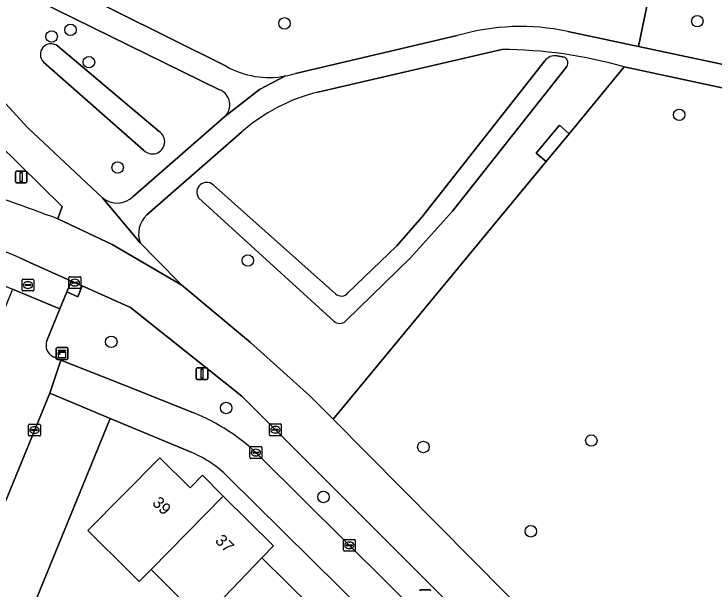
# Model space of a CAD drawing. Extents: x 157767 to 159172, y 387839 to 389425.
# Drawn here: x 158820.3 to 158879.8, y 388634 to 388682.9 of the extents above; entities that cross this region are included whole.
import ezdxf

# ---------------------------------------------------------------- set-up
doc = ezdxf.new("R2010")
doc.units = 0
for name, color, linetype in [('IMGEO_Berm_groen', 7, 'Continuous'), ('IMGEO_Boom', 7, 'Continuous'), ('IMGEO_Brandkraan', 7, 'Continuous'), ('IMGEO_Erf', 7, 'Continuous'), ('IMGEO_Fietspad_gesloten', 7, 'Continuous'), ('IMGEO_Groenvoorziening', 7, 'Continuous'), ('IMGEO_Kast', 7, 'Continuous'), ('IMGEO_Kolk', 7, 'Continuous'), ('IMGEO_Lichtmast', 7, 'Continuous'), ('IMGEO_Pand', 7, 'Continuous'), ('IMGEO_Pand_nummerreeks', 7, 'Continuous'), ('IMGEO_Parkeervlak_open', 7, 'Continuous'), ('IMGEO_Terreindeel_open', 7, 'Continuous'), ('IMGEO_Voetpad_gesloten', 7, 'Continuous'), ('IMGEO_Voetpad_open', 7, 'Continuous'), ('IMGEO_Waterloop', 7, 'Continuous')]:
    doc.layers.add(name, color=color, linetype=linetype)

msp = doc.modelspace()

# ---------------------------------------------------------------- linework, layer by layer
at = {"layer": 'IMGEO_Berm_groen'}
for points in [[(158823.974, 388665.504), (158824.347, 388666.557), (158815.227, 388675.523)], [(158872.967, 388617.185), (158852.321, 388637.762), (158839.65, 388650.427), (158830.167, 388657.971), (158826.059, 388659.809), (158825.678, 388658.884), (158824.764, 388659.293), (158824.169, 388657.847), (158823.032, 388655.085)], [(158823.551, 388653.818), (158824.249, 388653.491), (158829.573, 388651.382), (158835.462, 388649.048)], [(158841.179, 388645.31), (158855.71, 388630.903), (158870.24, 388616.57)]]:
    msp.add_lwpolyline(points, dxfattribs=at)
for centre, radius, start, end in [((158772.539, 388530.351), 144.609, 69.16476, 76.11197), ((158824.026, 388654.752), 1.048, 161.48897, 243.06189), ((158829.202, 388633.233), 17.008, 45.23794, 68.40558)]:
    msp.add_arc(centre, radius, start, end, dxfattribs=at)
at = {"layer": 'IMGEO_Boom'}
for centre in [(158843.273, 388682.128), (158878.414, 388682.312), (158825.066, 388681.575), (158823.456, 388681.012), (158826.631, 388678.834), (158876.872, 388674.358), (158829.074, 388669.88), (158840.159, 388661.965), (158828.533, 388655.048), (158838.311, 388649.428), (158855.096, 388646.108), (158869.387, 388646.656), (158846.588, 388641.863), (158864.24, 388638.943)]:
    msp.add_circle(centre, 0.489, dxfattribs=at)
at = {"layer": 'IMGEO_Brandkraan'}
for p, q in [((158820.938, 388659.449), (158820.938, 388660.301)), ((158821.013, 388660.375), (158821.865, 388660.375)), ((158821.939, 388660.301), (158821.939, 388659.449)), ((158821.197, 388659.869), (158821.197, 388659.881)), ((158821.635, 388659.832), (158821.237, 388659.832)), ((158821.24, 388659.918), (158821.638, 388659.918)), ((158821.426, 388660.155), (158821.451, 388660.155)), ((158821.681, 388659.881), (158821.681, 388659.869)), ((158821.865, 388659.375), (158821.013, 388659.375)), ((158821.449, 388659.595), (158821.424, 388659.595))]:
    msp.add_line(p, q, dxfattribs=at)
for points in [[(158820.938, 388659.449), (158820.938, 388660.301)], [(158821.013, 388660.375), (158821.865, 388660.375)], [(158821.939, 388660.301), (158821.939, 388659.449)], [(158821.865, 388659.375), (158821.013, 388659.375)]]:
    msp.add_lwpolyline(points, dxfattribs=at)
for centre, radius, start, end in [((158821.015, 388660.299), 0.0765, 91.55205, 178.44795), ((158821.015, 388660.299), 0.0765, 91.55205, 178.44795), ((158821.863, 388660.299), 0.0765, 1.55205, 88.44795), ((158821.863, 388660.299), 0.0765, 1.55205, 88.44795), ((158821.237, 388659.878), 0.0403, 85.87752, 175.75265), ((158821.234, 388659.868), 0.0366, 178.93798, 274.71019), ((158821.638, 388659.875), 0.043, 264.86636, 352.45326), ((158821.642, 388659.88), 0.0386, 1.73085, 96.63898), ((158821.015, 388659.451), 0.0765, 181.55205, 268.44795), ((158821.015, 388659.451), 0.0765, 181.55205, 268.44795), ((158821.863, 388659.451), 0.0765, 271.55205, 358.44795), ((158821.863, 388659.451), 0.0765, 271.55205, 358.44795)]:
    msp.add_arc(centre, radius, start, end, dxfattribs=at)
for centre, major_axis, ratio, start_param, end_param in [((158821.425, 388659.875), (-0.387, 0.002), 0.722429, 4.712389, 7.853982), ((158821.45, 388659.875), (-0.39, 0.002), 0.717154, 1.570796, 4.712389)]:
    msp.add_ellipse(centre, major_axis=major_axis, ratio=ratio, start_param=start_param, end_param=end_param, dxfattribs=at)
at = {"layer": 'IMGEO_Erf'}
for points in [[(158835.319, 388645.67), (158828.442, 388648.544), (158818.335, 388623.918), (158818.268, 388623.756), (158847.551, 388594.611), (158848.397, 388595.125), (158847.102, 388596.428), (158850.912, 388600.212), (158852.906, 388598.205), (158871.583, 388610.87), (158838.465, 388643.575)], [(158836.073, 388631.585), (158833.409, 388634.224), (158832.004, 388635.615), (158831.924, 388635.695), (158830.912, 388634.666), (158830.089, 388635.481), (158826.536, 388638.999), (158832.672, 388645.196), (158835.247, 388642.646), (158836.292, 388643.702), (158838.068, 388641.943), (158842.339, 388637.714), (158841.358, 388636.691), (158845.595, 388632.496)]]:
    msp.add_lwpolyline(points, dxfattribs=at)
msp.add_arc((158831.506, 388636.535), 9.899, 45.33293, 67.3458, dxfattribs=at)
at = {"layer": 'IMGEO_Fietspad_gesloten'}
for points in [[(158811.289, 388679.667), (158812.797, 388677.986), (158815.227, 388675.523), (158824.347, 388666.557), (158823.974, 388665.504), (158828.614, 388663.331), (158834.525, 388659.875), (158832.355, 388662.075), (158830.985, 388663.465), (158827.791, 388667.297), (158821.439, 388673.248), (158815.69, 388679.458), (158812.766, 388682.617)], [(158876.988, 388618.656), (158847.414, 388648.473), (158845.428, 388650.459), (158840.383, 388654.989), (158834.525, 388659.875), (158828.614, 388663.331), (158823.974, 388665.504)], [(158820.739, 388662.189), (158821.601, 388661.803), (158825.145, 388660.218), (158826.059, 388659.809), (158830.167, 388657.971), (158839.65, 388650.427), (158852.321, 388637.762), (158872.967, 388617.185)]]:
    msp.add_lwpolyline(points, dxfattribs=at)
for centre, radius, start, end in [((158772.539, 388530.351), 144.609, 69.16476, 76.11197), ((158805.601, 388628.33), 37.089, 65.91071, 76.31415)]:
    msp.add_arc(centre, radius, start, end, dxfattribs=at)
at = {"layer": 'IMGEO_Groenvoorziening'}
for points in [[(158809.975, 388693.4), (158811.038, 388690.896), (158811.064, 388690.897), (158811.577, 388690.885), (158812.448, 388690.803), (158813.308, 388690.643), (158814.15, 388690.407), (158814.968, 388690.096), (158815.755, 388689.714), (158819.185, 388688.005), (158823.477, 388698.959), (158874.959, 388687.723), (158873.408, 388680.171), (158922.14, 388669.823)], [(158874.959, 388687.723), (158823.477, 388698.959), (158819.185, 388688.005), (158838.306, 388678.479)], [(158867.384, 388681.45), (158873.408, 388680.171), (158874.959, 388687.723)], [(158837.746, 388676.489), (158819.196, 388685.606), (158815.69, 388679.458), (158821.439, 388673.248), (158827.791, 388667.297)], [(158844.207, 388677.866), (158857.983, 388681.097)], [(158823.953, 388680.226), (158832.612, 388672.933)], [(158861.76, 388679.902), (158846.113, 388676.278)], [(158866.478, 388679.369), (158867.088, 388679.261)], [(158831.275, 388671.361), (158822.756, 388678.844)], [(158852.847, 388663.206), (158854.956, 388665.659), (158865.427, 388678.943)], [(158921.973, 388667.779), (158872.188, 388678.431), (158867.491, 388672.751), (158865.537, 388670.388), (158848.374, 388649.634), (158847.414, 388648.473), (158876.988, 388618.656)], [(158867.31, 388678.466), (158857.564, 388666.169), (158854.001, 388662.201), (158848.483, 388656.825)], [(158865.537, 388670.388), (158864.682, 388671.091), (158866.68, 388673.465), (158867.491, 388672.751), (158872.188, 388678.431)], [(158830.392, 388667.42), (158838.187, 388674.2)], [(158839.625, 388672.881), (158831.562, 388665.85)], [(158830.985, 388663.465), (158832.355, 388662.075), (158834.525, 388659.875), (158840.383, 388654.989), (158845.428, 388650.459), (158847.414, 388648.473), (158848.374, 388649.634), (158865.537, 388670.388)], [(158837.2, 388668.404), (158847.614, 388659.139)], [(158847.469, 388656.814), (158835.962, 388667.293)], [(158848.675, 388659.226), (158852.847, 388663.206)]]:
    msp.add_lwpolyline(points, dxfattribs=at)
for centre, radius, start, end in [((158863.391, 388662.432), 19.432, 78.14213, 106.15867), ((158823.414, 388679.484), 0.918, 54.00962, 224.19634), ((158861.695, 388641.746), 38.156, 74.03844, 89.90294), ((158866.309, 388678.276), 1.106, 81.23202, 142.89619), ((158866.853, 388678.767), 0.547, 326.64092, 64.56336), ((158841.973, 388685.07), 7.542, 240.91126, 280.58366), ((158841.946, 388685.187), 7.662, 280.62133, 287.16516), ((158837.25, 388675.206), 1.375, 312.96809, 68.84196), ((158849.641, 388661.646), 15.051, 103.55528, 131.71621), ((158832.038, 388672.066), 1.039, 222.74028, 56.4968), ((158836.654, 388667.767), 0.839, 49.43383, 214.37674), ((158829.024, 388668.79), 1.936, 230.45637, 314.95857), ((158833.095, 388664.217), 2.24, 133.18982, 199.60983), ((158848.105, 388659.662), 0.718, 226.81001, 322.56531), ((158847.97, 388657.375), 0.752, 228.25174, 312.99132)]:
    msp.add_arc(centre, radius, start, end, dxfattribs=at)
at = {"layer": 'IMGEO_Kast'}
for p, q in [((158823.839, 388653.635), (158823.839, 388654.476)), ((158823.839, 388654.476), (158823.839, 388653.635)), ((158823.914, 388654.56), (158824.755, 388654.56)), ((158824.755, 388654.56), (158823.914, 388654.56)), ((158824.839, 388654.485), (158824.839, 388653.644)), ((158824.839, 388653.644), (158824.839, 388654.485)), ((158824.764, 388653.56), (158823.923, 388653.56)), ((158823.923, 388653.56), (158824.764, 388653.56))]:
    msp.add_line(p, q, dxfattribs=at)
for points in [[(158824.034, 388654.35), (158824.634, 388654.35), (158824.634, 388654.265), (158824.034, 388654.265), (158824.034, 388654.35)], [(158824.034, 388654.175), (158824.634, 388654.175), (158824.634, 388653.686), (158824.034, 388653.686), (158824.034, 388654.175)]]:
    msp.add_lwpolyline(points, dxfattribs=at)
msp.add_circle((158824.118, 388654.024), 0.0377, dxfattribs=at)
for centre, start, end in [((158823.917, 388654.482), 92.4484, 184.28452), ((158823.917, 388654.482), 92.4484, 184.28452), ((158824.761, 388654.482), 2.4484, 94.28452), ((158824.761, 388654.482), 2.4484, 94.28452), ((158823.917, 388653.638), 182.4484, 274.28452), ((158823.917, 388653.638), 182.4484, 274.28452), ((158824.761, 388653.638), 272.4484, 4.28452), ((158824.761, 388653.638), 272.4484, 4.28452)]:
    msp.add_arc(centre, 0.0779, start, end, dxfattribs=at)
at = {"layer": 'IMGEO_Kolk'}
for p, q in [((158824.93, 388659.663), (158824.93, 388660.515)), ((158825.005, 388660.589), (158825.857, 388660.589)), ((158825.418, 388660.369), (158825.443, 388660.369)), ((158825.931, 388660.515), (158825.931, 388659.663)), ((158825.189, 388660.083), (158825.189, 388660.095)), ((158825.627, 388660.046), (158825.229, 388660.046)), ((158825.232, 388660.132), (158825.63, 388660.132)), ((158825.441, 388659.809), (158825.416, 388659.809)), ((158825.673, 388660.095), (158825.673, 388660.083)), ((158825.857, 388659.589), (158825.005, 388659.589)), ((158821.497, 388647.124), (158821.497, 388647.976)), ((158821.572, 388648.05), (158822.424, 388648.05)), ((158821.985, 388647.83), (158822.01, 388647.83)), ((158822.498, 388647.976), (158822.498, 388647.124)), ((158842.003, 388647.147), (158842.003, 388647.999)), ((158842.078, 388648.073), (158842.93, 388648.073)), ((158842.491, 388647.853), (158842.516, 388647.853)), ((158843.004, 388647.999), (158843.004, 388647.147)), ((158821.756, 388647.544), (158821.756, 388647.556)), ((158822.194, 388647.507), (158821.796, 388647.507)), ((158821.799, 388647.593), (158822.197, 388647.593)), ((158822.008, 388647.27), (158821.983, 388647.27)), ((158822.24, 388647.556), (158822.24, 388647.544)), ((158842.262, 388647.567), (158842.262, 388647.579)), ((158842.7, 388647.53), (158842.302, 388647.53)), ((158842.305, 388647.616), (158842.703, 388647.616)), ((158842.514, 388647.293), (158842.489, 388647.293)), ((158842.746, 388647.579), (158842.746, 388647.567)), ((158822.424, 388647.05), (158821.572, 388647.05)), ((158842.93, 388647.073), (158842.078, 388647.073)), ((158840.335, 388645.213), (158840.335, 388646.065)), ((158840.41, 388646.139), (158841.262, 388646.139)), ((158841.336, 388646.065), (158841.336, 388645.213)), ((158840.594, 388645.633), (158840.594, 388645.645)), ((158841.032, 388645.596), (158840.634, 388645.596)), ((158840.637, 388645.682), (158841.035, 388645.682)), ((158840.823, 388645.919), (158840.848, 388645.919)), ((158841.078, 388645.645), (158841.078, 388645.633)), ((158841.262, 388645.139), (158840.41, 388645.139)), ((158840.846, 388645.359), (158840.821, 388645.359)), ((158848.3, 388637.325), (158848.3, 388638.177)), ((158848.375, 388638.251), (158849.227, 388638.251)), ((158848.559, 388637.745), (158848.559, 388637.757)), ((158848.997, 388637.708), (158848.599, 388637.708)), ((158848.602, 388637.794), (158849, 388637.794)), ((158848.788, 388638.031), (158848.813, 388638.031)), ((158849.043, 388637.757), (158849.043, 388637.745)), ((158849.301, 388638.177), (158849.301, 388637.325)), ((158849.227, 388637.251), (158848.375, 388637.251)), ((158848.811, 388637.471), (158848.786, 388637.471))]:
    msp.add_line(p, q, dxfattribs=at)
for points in [[(158824.93, 388659.663), (158824.93, 388660.515)], [(158825.005, 388660.589), (158825.857, 388660.589)], [(158825.931, 388660.515), (158825.931, 388659.663)], [(158825.857, 388659.589), (158825.005, 388659.589)], [(158821.497, 388647.124), (158821.497, 388647.976)], [(158821.572, 388648.05), (158822.424, 388648.05)], [(158822.498, 388647.976), (158822.498, 388647.124)], [(158842.003, 388647.147), (158842.003, 388647.999)], [(158842.078, 388648.073), (158842.93, 388648.073)], [(158843.004, 388647.999), (158843.004, 388647.147)], [(158822.424, 388647.05), (158821.572, 388647.05)], [(158842.93, 388647.073), (158842.078, 388647.073)], [(158840.335, 388645.213), (158840.335, 388646.065)], [(158840.41, 388646.139), (158841.262, 388646.139)], [(158841.336, 388646.065), (158841.336, 388645.213)], [(158841.262, 388645.139), (158840.41, 388645.139)], [(158848.3, 388637.325), (158848.3, 388638.177)], [(158848.375, 388638.251), (158849.227, 388638.251)], [(158849.301, 388638.177), (158849.301, 388637.325)], [(158849.227, 388637.251), (158848.375, 388637.251)]]:
    msp.add_lwpolyline(points, dxfattribs=at)
for centre, radius, start, end in [((158825.007, 388660.513), 0.0765, 91.55205, 178.44795), ((158825.007, 388660.513), 0.0765, 91.55205, 178.44795), ((158825.855, 388660.513), 0.0765, 1.55205, 88.44795), ((158825.855, 388660.513), 0.0765, 1.55205, 88.44795), ((158825.229, 388660.092), 0.0403, 85.87752, 175.75265), ((158825.226, 388660.082), 0.0366, 178.93798, 274.71019), ((158825.63, 388660.089), 0.043, 264.86636, 352.45326), ((158825.634, 388660.094), 0.0386, 1.73085, 96.63898), ((158825.007, 388659.665), 0.0765, 181.55205, 268.44795), ((158825.007, 388659.665), 0.0765, 181.55205, 268.44795), ((158825.855, 388659.665), 0.0765, 271.55205, 358.44795), ((158825.855, 388659.665), 0.0765, 271.55205, 358.44795), ((158821.574, 388647.974), 0.0765, 91.55205, 178.44795), ((158821.574, 388647.974), 0.0765, 91.55205, 178.44795), ((158822.422, 388647.974), 0.0765, 1.55205, 88.44795), ((158822.422, 388647.974), 0.0765, 1.55205, 88.44795), ((158842.08, 388647.997), 0.0765, 91.55205, 178.44795), ((158842.08, 388647.997), 0.0765, 91.55205, 178.44795), ((158842.928, 388647.997), 0.0765, 1.55205, 88.44795), ((158842.928, 388647.997), 0.0765, 1.55205, 88.44795), ((158821.796, 388647.553), 0.0403, 85.87752, 175.75265), ((158821.793, 388647.543), 0.0366, 178.93798, 274.71019), ((158822.197, 388647.55), 0.043, 264.86636, 352.45326), ((158822.201, 388647.555), 0.0386, 1.73085, 96.63898), ((158842.302, 388647.576), 0.0403, 85.87752, 175.75265), ((158842.299, 388647.566), 0.0366, 178.93798, 274.71019), ((158842.703, 388647.573), 0.043, 264.86636, 352.45326), ((158842.707, 388647.578), 0.0386, 1.73085, 96.63898), ((158821.574, 388647.126), 0.0765, 181.55205, 268.44795), ((158821.574, 388647.126), 0.0765, 181.55205, 268.44795), ((158822.422, 388647.126), 0.0765, 271.55205, 358.44795), ((158822.422, 388647.126), 0.0765, 271.55205, 358.44795), ((158842.08, 388647.149), 0.0765, 181.55205, 268.44795), ((158842.08, 388647.149), 0.0765, 181.55205, 268.44795), ((158842.928, 388647.149), 0.0765, 271.55205, 358.44795), ((158842.928, 388647.149), 0.0765, 271.55205, 358.44795), ((158840.412, 388646.063), 0.0765, 91.55205, 178.44795), ((158840.412, 388646.063), 0.0765, 91.55205, 178.44795), ((158841.26, 388646.063), 0.0765, 1.55205, 88.44795), ((158841.26, 388646.063), 0.0765, 1.55205, 88.44795), ((158840.634, 388645.642), 0.0403, 85.87752, 175.75265), ((158840.631, 388645.632), 0.0366, 178.93798, 274.71019), ((158841.035, 388645.639), 0.043, 264.86636, 352.45326), ((158841.039, 388645.644), 0.0386, 1.73085, 96.63898), ((158840.412, 388645.215), 0.0765, 181.55205, 268.44795), ((158840.412, 388645.215), 0.0765, 181.55205, 268.44795), ((158841.26, 388645.215), 0.0765, 271.55205, 358.44795), ((158841.26, 388645.215), 0.0765, 271.55205, 358.44795), ((158848.377, 388638.175), 0.0765, 91.55205, 178.44795), ((158848.377, 388638.175), 0.0765, 91.55205, 178.44795), ((158848.599, 388637.754), 0.0403, 85.87752, 175.75265), ((158848.596, 388637.744), 0.0366, 178.93798, 274.71019), ((158849, 388637.751), 0.043, 264.86636, 352.45326), ((158849.004, 388637.756), 0.0386, 1.73085, 96.63898), ((158849.225, 388638.175), 0.0765, 1.55205, 88.44795), ((158849.225, 388638.175), 0.0765, 1.55205, 88.44795), ((158848.377, 388637.327), 0.0765, 181.55205, 268.44795), ((158848.377, 388637.327), 0.0765, 181.55205, 268.44795), ((158849.225, 388637.327), 0.0765, 271.55205, 358.44795), ((158849.225, 388637.327), 0.0765, 271.55205, 358.44795)]:
    msp.add_arc(centre, radius, start, end, dxfattribs=at)
for centre, major_axis, ratio, start_param, end_param in [((158825.417, 388660.089), (-0.387, 0.002), 0.722429, 4.712389, 7.853982), ((158825.442, 388660.089), (-0.39, 0.002), 0.717154, 1.570796, 4.712389), ((158821.984, 388647.55), (-0.387, 0.002), 0.722429, 4.712389, 7.853982), ((158822.009, 388647.55), (-0.39, 0.002), 0.717154, 1.570796, 4.712389), ((158842.49, 388647.573), (-0.387, 0.002), 0.722429, 4.712389, 7.853982), ((158842.515, 388647.573), (-0.39, 0.002), 0.717154, 1.570796, 4.712389), ((158840.822, 388645.639), (-0.387, 0.002), 0.722429, 4.712389, 7.853982), ((158840.847, 388645.639), (-0.39, 0.002), 0.717154, 1.570796, 4.712389), ((158848.787, 388637.751), (-0.387, 0.002), 0.722429, 4.712389, 7.853982), ((158848.812, 388637.751), (-0.39, 0.002), 0.717154, 1.570796, 4.712389)]:
    msp.add_ellipse(centre, major_axis=major_axis, ratio=ratio, start_param=start_param, end_param=end_param, dxfattribs=at)
at = {"layer": 'IMGEO_Lichtmast'}
for p, q in [((158820.368, 388668.664), (158820.368, 388669.464)), ((158820.368, 388669.464), (158820.368, 388668.664)), ((158820.468, 388669.564), (158821.258, 388669.564)), ((158821.258, 388669.564), (158820.468, 388669.564)), ((158821.358, 388669.464), (158821.358, 388668.664)), ((158821.358, 388668.664), (158821.358, 388669.464)), ((158821.258, 388668.564), (158820.468, 388668.564)), ((158820.468, 388668.564), (158821.258, 388668.564)), ((158835.753, 388651.939), (158835.753, 388652.739)), ((158835.753, 388652.739), (158835.753, 388651.939)), ((158835.853, 388652.839), (158836.643, 388652.839)), ((158836.643, 388652.839), (158835.853, 388652.839)), ((158836.743, 388652.739), (158836.743, 388651.939)), ((158836.743, 388651.939), (158836.743, 388652.739)), ((158836.643, 388651.839), (158835.853, 388651.839)), ((158835.853, 388651.839), (158836.643, 388651.839)), ((158854.852, 388633.952), (158855.642, 388633.952)), ((158855.642, 388633.952), (158854.852, 388633.952))]:
    msp.add_line(p, q, dxfattribs=at)
for points in [[(158820.788, 388669.439), (158820.938, 388669.439), (158820.938, 388668.689), (158820.788, 388668.689), (158820.788, 388669.439)], [(158836.173, 388652.714), (158836.323, 388652.714), (158836.323, 388651.964), (158836.173, 388651.964), (158836.173, 388652.714)]]:
    msp.add_lwpolyline(points, dxfattribs=at)
for centre, start, end in [((158820.468, 388669.464), 90, 180), ((158820.468, 388669.464), 90, 180), ((158821.258, 388669.464), 0, 90), ((158821.258, 388669.464), 360, 90), ((158820.468, 388668.664), 180, 270), ((158820.468, 388668.664), 180, 270), ((158821.258, 388668.664), 270, 0), ((158821.258, 388668.664), 270, 0), ((158835.853, 388652.739), 90, 180), ((158835.853, 388652.739), 90, 180), ((158836.643, 388652.739), 0, 90), ((158836.643, 388652.739), 360, 90), ((158835.853, 388651.939), 180, 270), ((158835.853, 388651.939), 180, 270), ((158836.643, 388651.939), 270, 0), ((158836.643, 388651.939), 270, 0), ((158854.852, 388633.852), 90, 180), ((158854.852, 388633.852), 90, 180), ((158855.642, 388633.852), 0, 90), ((158855.642, 388633.852), 360, 90)]:
    msp.add_arc(centre, 0.1, start, end, dxfattribs=at)
at = {"layer": 'IMGEO_Pand'}
for points in [[(158838.068, 388641.943), (158836.292, 388643.702), (158835.247, 388642.646), (158832.672, 388645.196), (158826.536, 388638.999), (158830.089, 388635.481), (158830.912, 388634.666), (158831.924, 388635.695)], [(158841.358, 388636.691), (158842.339, 388637.714), (158838.068, 388641.943), (158831.924, 388635.695), (158832.004, 388635.615), (158833.409, 388634.224), (158836.073, 388631.585), (158836.273, 388631.387)], [(158841.358, 388636.691), (158836.273, 388631.387), (158835.257, 388630.328), (158839.393, 388626.232), (158845.595, 388632.496)]]:
    msp.add_lwpolyline(points, close=True, dxfattribs=at)
at = {"layer": 'IMGEO_Parkeervlak_open'}
msp.add_lwpolyline([(158828.442, 388648.544), (158823.292, 388650.696), (158813.178, 388626.059), (158818.335, 388623.918)], close=True, dxfattribs=at)
at = {"layer": 'IMGEO_Terreindeel_open'}
msp.add_lwpolyline([(158825.145, 388660.218), (158824.764, 388659.293), (158825.678, 388658.884), (158826.059, 388659.809)], close=True, dxfattribs=at)
at = {"layer": 'IMGEO_Voetpad_gesloten'}
for points in [[(158811.924, 388688.751), (158813.307, 388688.5), (158819.196, 388685.606), (158837.746, 388676.489)], [(158838.306, 388678.479), (158819.185, 388688.005)], [(158968.526, 388575.268), (158965.969, 388581.637), (158955.037, 388608.861), (158938.334, 388650.458), (158935.14, 388658.413), (158934.439, 388659.966), (158933.602, 388661.45), (158932.635, 388662.854), (158931.547, 388664.165), (158930.347, 388665.375), (158929.043, 388666.472), (158927.646, 388667.448), (158926.167, 388668.295), (158924.619, 388669.007), (158923.014, 388669.578), (158922.14, 388669.823), (158873.408, 388680.171), (158867.384, 388681.45)], [(158857.983, 388681.097), (158844.207, 388677.866)], [(158846.113, 388676.278), (158861.76, 388679.902)], [(158872.188, 388678.431), (158921.973, 388667.779)], [(158843.358, 388677.656), (158841.135, 388676.516), (158838.187, 388674.2), (158830.392, 388667.42)], [(158838.187, 388674.2), (158841.135, 388676.516), (158843.358, 388677.656)], [(158831.562, 388665.85), (158839.625, 388672.881)], [(158827.791, 388667.297), (158830.985, 388663.465)]]:
    msp.add_lwpolyline(points, dxfattribs=at)
for centre, radius, start, end in [((158863.391, 388662.432), 19.432, 78.14213, 106.15867), ((158861.695, 388641.746), 38.156, 74.03844, 89.90294), ((158841.973, 388685.07), 7.542, 240.91126, 280.58366), ((158841.946, 388685.187), 7.662, 280.62133, 287.16516), ((158837.25, 388675.206), 1.375, 312.96809, 68.84196), ((158849.641, 388661.646), 15.051, 103.55528, 131.71621), ((158829.024, 388668.79), 1.936, 230.45637, 314.95857), ((158833.095, 388664.217), 2.24, 133.18982, 199.60983)]:
    msp.add_arc(centre, radius, start, end, dxfattribs=at)
at = {"layer": 'IMGEO_Voetpad_open'}
msp.add_lwpolyline([(158867.491, 388672.751), (158866.68, 388673.465), (158864.682, 388671.091), (158865.537, 388670.388)], close=True, dxfattribs=at)
for points in [[(158791.278, 388668.798), (158793.644, 388668.234), (158806.339, 388665.225), (158820.14, 388659.525), (158824.169, 388657.847), (158824.764, 388659.293), (158825.145, 388660.218), (158821.601, 388661.803)], [(158821.601, 388661.803), (158820.739, 388662.189)], [(158823.032, 388655.085), (158824.169, 388657.847), (158820.14, 388659.525), (158805.658, 388623.767), (158805.129, 388622.461), (158808.275, 388621.169), (158804.806, 388612.677), (158783.858, 388561.402), (158786.468, 388560.754), (158787.522, 388563.315), (158796.251, 388584.524), (158807.372, 388611.628)], [(158823.292, 388650.696), (158824.249, 388653.491), (158823.551, 388653.818)], [(158835.462, 388649.048), (158829.573, 388651.382), (158824.249, 388653.491), (158823.292, 388650.696), (158828.442, 388648.544), (158835.319, 388645.67)], [(158809.115, 388614.346), (158813.178, 388626.059), (158823.292, 388650.696)], [(158870.24, 388616.57), (158855.71, 388630.903), (158841.179, 388645.31)], [(158838.465, 388643.575), (158871.583, 388610.87), (158872.771, 388609.467), (158876.222, 388604.888), (158878.124, 388601.869)]]:
    msp.add_lwpolyline(points, dxfattribs=at)
for centre, radius, start, end in [((158805.601, 388628.33), 37.089, 65.91071, 76.31415), ((158824.026, 388654.752), 1.048, 161.48897, 243.06189), ((158829.202, 388633.233), 17.008, 45.23794, 68.40558), ((158831.506, 388636.535), 9.899, 45.33293, 67.3458)]:
    msp.add_arc(centre, radius, start, end, dxfattribs=at)
at = {"layer": 'IMGEO_Waterloop'}
for points in [[(158832.612, 388672.933), (158823.953, 388680.226)], [(158867.088, 388679.261), (158866.478, 388679.369)], [(158822.756, 388678.844), (158831.275, 388671.361)], [(158865.427, 388678.943), (158854.956, 388665.659), (158852.847, 388663.206), (158848.675, 388659.226)], [(158848.483, 388656.825), (158854.001, 388662.201), (158857.564, 388666.169), (158867.31, 388678.466)], [(158847.614, 388659.139), (158837.2, 388668.404)], [(158835.962, 388667.293), (158847.469, 388656.814)]]:
    msp.add_lwpolyline(points, dxfattribs=at)
for centre, radius, start, end in [((158823.414, 388679.484), 0.918, 54.00962, 224.19634), ((158866.309, 388678.276), 1.106, 81.23202, 142.89619), ((158866.853, 388678.767), 0.547, 326.64092, 64.56336), ((158832.038, 388672.066), 1.039, 222.74028, 56.4968), ((158836.654, 388667.767), 0.839, 49.43383, 214.37674), ((158848.105, 388659.662), 0.718, 226.81001, 322.56531), ((158847.97, 388657.375), 0.752, 228.25174, 312.99132)]:
    msp.add_arc(centre, radius, start, end, dxfattribs=at)

# ---------------------------------------------------------------- texts
at = {"layer": 'IMGEO_Pand_nummerreeks'}
for s, p in [('39', (158831.954, 388641.291)), ('37', (158837.308, 388638.08))]:
    msp.add_text(s, height=1, rotation=315.28064, dxfattribs=at).set_placement(p)

doc.saveas('drawing.dxf')
